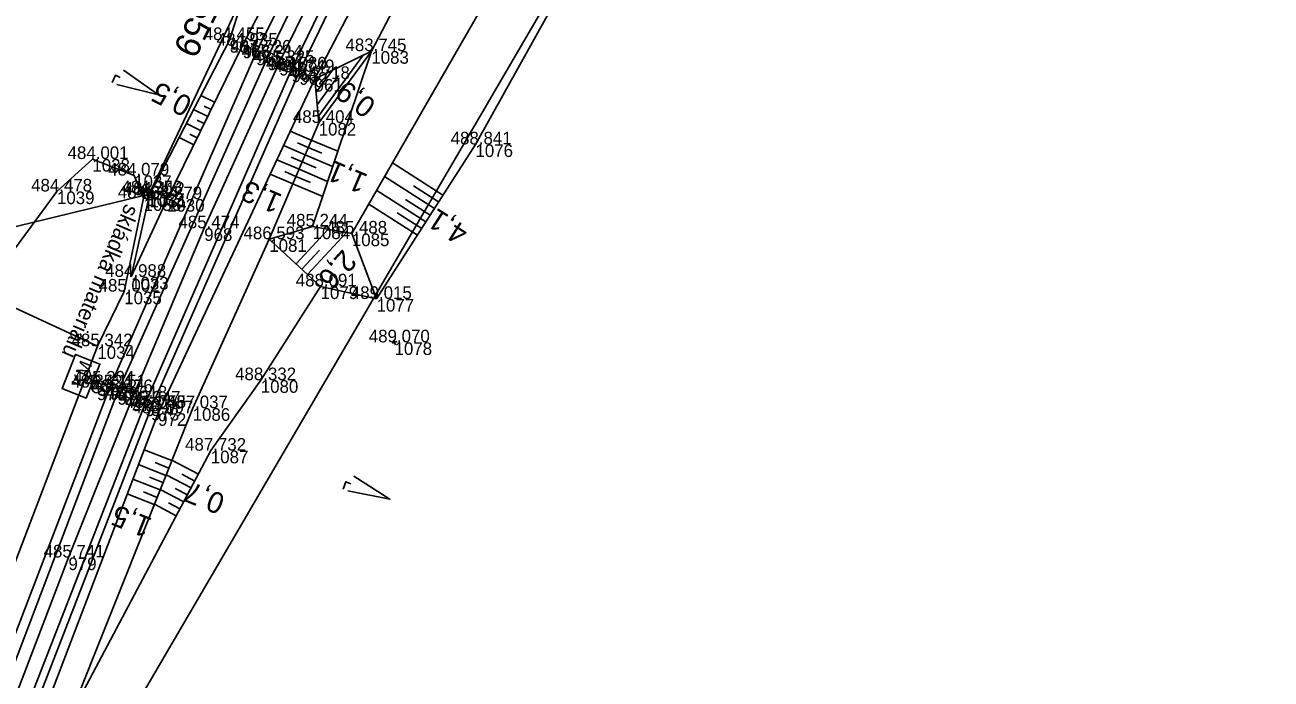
# Model space of a CAD drawing. Extents: x -1234191 to 23050, y -1290331 to -741191.
# Drawn here: x -864749 to -864630.4, y -1101824.3 to -1101762.1 of the extents above; entities that cross this region are included whole.
import ezdxf

# ---------------------------------------------------------------- set-up
doc = ezdxf.new("R2010")
doc.units = 0
for name, color, linetype in [('Vrstva 1', 7, 'Continuous'), ('Vrstva 16', 7, 'Continuous'), ('Vrstva 17', 7, 'Continuous'), ('Vrstva 4', 7, 'Continuous'), ('Vrstva 48', 7, 'Continuous'), ('Vrstva 49', 7, 'Continuous'), ('Vrstva 53', 7, 'Continuous'), ('Vrstva 55', 7, 'Continuous'), ('Vrstva 58', 7, 'Continuous'), ('Vrstva 60', 7, 'Continuous'), ('Vrstva 61', 7, 'Continuous'), ('Vrstva 63', 7, 'Continuous'), ('Vrstva 7', 7, 'Continuous')]:
    doc.layers.add(name, color=color, linetype=linetype)

msp = doc.modelspace()

# ---------------------------------------------------------------- linework, layer by layer
at = {"layer": 'Vrstva 1'}
msp.add_lwpolyline([(-864625.83, -1101604.64), (-864632.37, -1101613.94), (-864638.71, -1101622.96), (-864648.11, -1101636.25), (-864657.16, -1101649.2), (-864666.28, -1101662.55), (-864675, -1101675.77), (-864688.35, -1101697.2), (-864694.86, -1101708.26), (-864703.08, -1101722.89), (-864713.2, -1101742.03), (-864724.78, -1101765.69), (-864731.92, -1101781.42), (-864738.79, -1101797.61), (-864744.84, -1101812.73), (-864750.15, -1101826.67)], dxfattribs=at)
at = {"layer": 'Vrstva 16'}
msp.add_lwpolyline([(-864753.05, -1101787.57), (-864745.93, -1101777.92), (-864742.56, -1101774.83), (-864738.59, -1101776.4), (-864737.69, -1101778.57), (-864739.53, -1101787.44), (-864742.09, -1101792.64), (-864753.05, -1101787.57)], dxfattribs=at)
at = {"layer": 'Vrstva 17'}
msp.add_lwpolyline([(-864742.09, -1101792.64), (-864753.48, -1101822.51), (-864776.28, -1101813.89), (-864776.23, -1101806.92), (-864772.47, -1101806.47), (-864761.61, -1101783.92), (-864753.05, -1101787.57), (-864742.09, -1101792.64)], dxfattribs=at)
at = {"layer": 'Vrstva 4'}
for points in [[(-864519.86, -1101449.67), (-864529.98, -1101464.21), (-864541.15, -1101480.86), (-864562.1, -1101509.93), (-864584.12, -1101541.36), (-864599.09, -1101562.8), (-864627.6, -1101603.54), (-864640.54, -1101621.82), (-864649.94, -1101635.06), (-864659.08, -1101648.08), (-864667.87, -1101661.04), (-864677.15, -1101674.95), (-864690.37, -1101696.12), (-864705.05, -1101722.09), (-864715.24, -1101741.12), (-864726.98, -1101764.71), (-864740.9, -1101796.53), (-864752.22, -1101825.98)], [(-864519.21, -1101450.82), (-864528.78, -1101464.58), (-864540.45, -1101481.18), (-864561.25, -1101510.41), (-864583.51, -1101541.79), (-864598.41, -1101563.39), (-864627, -1101604), (-864639.82, -1101622.15), (-864649.25, -1101635.54), (-864658.35, -1101648.55), (-864667.26, -1101661.71), (-864676.39, -1101675.46), (-864689.53, -1101696.44), (-864704.2, -1101722.32), (-864714.43, -1101741.43), (-864725.9, -1101765.18), (-864740.17, -1101797), (-864751.21, -1101826.06)], [(-864515.46, -1101452.65), (-864525.89, -1101466.54), (-864537.51, -1101483.34), (-864557.4, -1101512.19), (-864580.42, -1101544), (-864595.41, -1101565.08), (-864624.17, -1101605.75), (-864637.15, -1101624.08), (-864646.59, -1101637.49), (-864655.74, -1101650.42), (-864664.67, -1101663.64), (-864673.46, -1101677.15), (-864686.67, -1101698.18), (-864701.37, -1101723.77), (-864711.4, -1101742.82), (-864722.88, -1101766.57), (-864736.98, -1101798.5), (-864748.2, -1101827.47)], [(-864687.3, -1101697.77), (-864702.09, -1101723.56), (-864712.14, -1101742.63), (-864723.61, -1101766.32), (-864737.53, -1101798.09), (-864748.87, -1101827.11)]]:
    msp.add_lwpolyline(points, dxfattribs=at)
at = {"layer": 'Vrstva 48'}
for p, q in [((-864721.09, -1101770.8), (-864716.79, -1101764.94)), ((-864721.29, -1101768.54), (-864719.7, -1101766.38)), ((-864721.19, -1101769.67), (-864719.15, -1101766.9)), ((-864730.93, -1101769.44), (-864732.24, -1101768.79)), ((-864731.59, -1101770.79), (-864732.93, -1101770.13)), ((-864731.26, -1101770.11), (-864731.92, -1101769.79)), ((-864731.92, -1101771.46), (-864732.6, -1101771.13)), ((-864732.26, -1101772.13), (-864733.62, -1101771.46)), ((-864732.59, -1101772.81), (-864733.28, -1101772.47)), ((-864721.73, -1101773.04), (-864723.74, -1101772.19)), ((-864732.92, -1101773.48), (-864734.31, -1101772.79)), ((-864722.32, -1101774.42), (-864724.37, -1101773.54)), ((-864722.02, -1101773.73), (-864723.04, -1101773.3)), ((-864722.03, -1101773.73), (-864720.74, -1101774.27)), ((-864721.73, -1101773.04), (-864719.22, -1101774.1)), ((-864722.9, -1101775.8), (-864725.01, -1101774.9)), ((-864722.61, -1101775.11), (-864723.65, -1101774.67)), ((-864722.32, -1101774.42), (-864719.7, -1101775.53)), ((-864723.2, -1101776.49), (-864724.26, -1101776.03)), ((-864722.9, -1101775.8), (-864720.18, -1101776.96)), ((-864722.61, -1101775.11), (-864721.27, -1101775.68)), ((-864709.21, -1101778.28), (-864714.01, -1101775.21)), ((-864723.49, -1101777.18), (-864725.65, -1101776.26)), ((-864723.49, -1101777.18), (-864720.65, -1101778.39)), ((-864723.2, -1101776.49), (-864721.81, -1101777.08)), ((-864710.02, -1101779.55), (-864714.76, -1101776.51)), ((-864710.83, -1101780.81), (-864715.51, -1101777.82)), ((-864709.62, -1101778.91), (-864712, -1101777.39)), ((-864711.64, -1101782.07), (-864716.26, -1101779.12)), ((-864710.42, -1101780.18), (-864712.78, -1101778.67)), ((-864711.23, -1101781.44), (-864713.56, -1101779.95)), ((-864723.18, -1101784.81), (-864720.14, -1101781.51)), ((-864722.08, -1101785.82), (-864718.39, -1101781.82)), ((-864722.63, -1101785.32), (-864720.95, -1101783.49)), ((-864735.01, -1101803.52), (-864737.63, -1101802.48)), ((-864735.57, -1101804.92), (-864738.17, -1101803.88)), ((-864735.29, -1101804.22), (-864736.6, -1101803.7)), ((-864732.47, -1101804.8), (-864734.99, -1101803.46)), ((-864736.12, -1101806.31), (-864738.71, -1101805.28)), ((-864735.85, -1101805.61), (-864737.14, -1101805.1)), ((-864733.17, -1101806.12), (-864735.55, -1101804.86)), ((-864732.82, -1101805.46), (-864734.04, -1101804.81)), ((-864736.68, -1101807.7), (-864739.24, -1101806.68)), ((-864736.4, -1101807.01), (-864737.69, -1101806.49)), ((-864733.87, -1101807.45), (-864736.11, -1101806.26)), ((-864733.52, -1101806.78), (-864734.68, -1101806.17)), ((-864734.58, -1101808.77), (-864736.66, -1101807.67)), ((-864734.23, -1101808.11), (-864735.31, -1101807.54))]:
    msp.add_line(p, q, dxfattribs=at)
at = {"layer": 'Vrstva 49'}
for p, q in [((-864716.02, -1101764.57), (-864721.41, -1101767.22)), ((-864721.03, -1101771.4), (-864721.41, -1101767.22)), ((-864721.61, -1101781.25), (-864725.73, -1101782.46)), ((-864717.87, -1101781.92), (-864715.52, -1101788.14)), ((-864714.04, -1101792.36), (-864713.57, -1101792.18)), ((-864713.71, -1101792.5), (-864713.9, -1101792.04))]:
    msp.add_line(p, q, dxfattribs=at)
for points in [[(-864608.29, -1101574.15), (-864627.96, -1101602.35), (-864641.19, -1101621.76), (-864650.42, -1101634.87), (-864659.81, -1101647.64), (-864668.78, -1101660.69), (-864677.91, -1101674.27), (-864690.96, -1101696.03), (-864705.69, -1101722.06), (-864716.15, -1101740.71), (-864728.27, -1101764.05), (-864735.46, -1101778.65), (-864738.88, -1101786.04)], [(-864602.66, -1101577.62), (-864622.91, -1101606.2), (-864636.12, -1101624.92), (-864645.23, -1101637.93), (-864654.3, -1101651.46), (-864663.36, -1101664.85), (-864672.25, -1101677.69), (-864685.59, -1101698.89), (-864700.09, -1101724.43), (-864709.49, -1101744.4), (-864721.41, -1101767.22)], [(-864681.43, -1101704.3), (-864674.6, -1101714.6), (-864686.88, -1101738.92), (-864706.11, -1101773.44), (-864715.52, -1101788.14)], [(-864721.61, -1101781.25), (-864717.87, -1101781.92), (-864695.26, -1101742.6), (-864679.05, -1101715.41), (-864686.12, -1101711.46)], [(-864709.19, -1101721.77), (-864717.59, -1101734.9), (-864725.41, -1101750.67), (-864729.51, -1101763.52), (-864737.13, -1101778.23), (-864738.88, -1101786.04)], [(-864695.83, -1101724.55), (-864695.73, -1101727.82), (-864703.69, -1101741.07), (-864716.02, -1101764.57), (-864721.61, -1101781.25)], [(-864725.73, -1101782.46), (-864721.03, -1101771.4), (-864716.02, -1101764.57)], [(-864721.41, -1101767.22), (-864736.31, -1101799.01), (-864747.29, -1101827.72), (-864752.27, -1101843.02), (-864753.16, -1101845.63)], [(-864725.73, -1101782.46), (-864733.02, -1101798.53), (-864744.77, -1101827.99)], [(-864715.52, -1101788.14), (-864720.85, -1101786.95), (-864725.73, -1101782.46)], [(-864720.85, -1101786.95), (-864726.54, -1101795.87), (-864731.29, -1101802.57), (-864744.77, -1101827.99)]]:
    msp.add_lwpolyline(points, dxfattribs=at)
at = {"layer": 'Vrstva 53'}
for p, q in [((-864737.37, -1101778.15), (-864737.33, -1101778.06)), ((-864737.15, -1101778.27), (-864737.11, -1101778.18))]:
    msp.add_line(p, q, dxfattribs=at)
for points in [[(-864422.69, -1101276.3), (-864437.09, -1101317.32), (-864441.47, -1101329.79), (-864449.01, -1101351.28), (-864463.25, -1101415.41), (-864470.37, -1101460.87), (-864497.03, -1101446.94), (-864523.91, -1101470.64), (-864527.06, -1101476.83), (-864532.4, -1101487.35), (-864533.94, -1101490.38), (-864515.88, -1101507.63), (-864533.94, -1101545.96), (-864537.96, -1101552.3), (-864581.14, -1101580.65), (-864642.06, -1101670.62), (-864682.87, -1101731.69), (-864747.95, -1101843.06)], [(-864762.75, -1101843.79), (-864777.75, -1101816.82), (-864776.26, -1101813.6), (-864773.02, -1101806.49), (-864762.79, -1101784.39), (-864737.16, -1101778.19), (-864710.42, -1101721.57), (-864708.98, -1101718.53), (-864693.48, -1101685.72), (-864658.84, -1101633.64), (-864610.89, -1101569.75), (-864608.25, -1101567.3), (-864598.38, -1101557.22), (-864612.32, -1101541.94), (-864597.3, -1101516.39), (-864553.6, -1101491), (-864548.43, -1101484.26), (-864547.6, -1101481.24), (-864525.61, -1101444.95), (-864482.73, -1101377.97), (-864491.31, -1101366.93), (-864446.31, -1101298.75)]]:
    msp.add_lwpolyline(points, dxfattribs=at)
for centre in [(-864737.35, -1101778.1), (-864737.13, -1101778.23)]:
    msp.add_circle(centre, 0.499, dxfattribs=at)
at = {"layer": 'Vrstva 55'}
msp.add_lwpolyline([(-864422.69, -1101276.3), (-864449.01, -1101351.28), (-864463.25, -1101415.41), (-864470.37, -1101460.87), (-864497.03, -1101446.94), (-864523.91, -1101470.64), (-864533.94, -1101490.38), (-864515.88, -1101507.63), (-864533.94, -1101545.96), (-864537.96, -1101552.3), (-864581.14, -1101580.65), (-864642.06, -1101670.62), (-864682.87, -1101731.69), (-864747.95, -1101843.06)], dxfattribs=at)
at = {"layer": 'Vrstva 58'}
for points in [[(-864739.61, -1101766.39), (-864736.27, -1101768.72), (-864740.23, -1101767.75)], [(-864739.92, -1101767.07), (-864740.37, -1101766.86), (-864740.68, -1101767.54)], [(-864717.97, -1101805.71), (-864718.44, -1101805.52), (-864718.71, -1101806.22)], [(-864717.69, -1101805.01), (-864714.26, -1101807.19), (-864718.25, -1101806.4)]]:
    msp.add_lwpolyline(points, dxfattribs=at)
at = {"layer": 'Vrstva 60'}
for p, q in [((-864729.51, -1101763.52), (-864729.51, -1101763.52)), ((-864728.27, -1101764.05), (-864728.27, -1101764.05)), ((-864726.98, -1101764.71), (-864726.98, -1101764.71)), ((-864725.9, -1101765.18), (-864725.9, -1101765.18)), ((-864716.02, -1101764.57), (-864716.02, -1101764.57)), ((-864724.78, -1101765.69), (-864724.78, -1101765.69)), ((-864723.61, -1101766.32), (-864723.61, -1101766.32)), ((-864722.88, -1101766.57), (-864722.88, -1101766.57)), ((-864721.41, -1101767.22), (-864721.41, -1101767.22)), ((-864721.03, -1101771.4), (-864721.03, -1101771.4)), ((-864706.11, -1101773.44), (-864706.11, -1101773.44)), ((-864742.56, -1101774.83), (-864742.56, -1101774.83)), ((-864738.59, -1101776.4), (-864738.59, -1101776.4)), ((-864745.93, -1101777.92), (-864745.93, -1101777.92)), ((-864737.35, -1101778.1), (-864737.35, -1101778.1)), ((-864737.13, -1101778.23), (-864737.13, -1101778.23)), ((-864737.69, -1101778.57), (-864737.69, -1101778.57)), ((-864735.46, -1101778.65), (-864735.46, -1101778.65)), ((-864731.92, -1101781.42), (-864731.92, -1101781.42)), ((-864721.61, -1101781.25), (-864721.61, -1101781.25)), ((-864717.87, -1101781.92), (-864717.87, -1101781.92)), ((-864725.73, -1101782.46), (-864725.73, -1101782.46)), ((-864738.88, -1101786.04), (-864738.88, -1101786.04)), ((-864739.53, -1101787.44), (-864739.53, -1101787.44)), ((-864720.85, -1101786.95), (-864720.85, -1101786.95)), ((-864715.52, -1101788.14), (-864715.52, -1101788.14)), ((-864742.09, -1101792.64), (-864742.09, -1101792.64)), ((-864713.81, -1101792.27), (-864713.81, -1101792.27)), ((-864741.92, -1101796.19), (-864741.92, -1101796.19)), ((-864726.54, -1101795.87), (-864726.54, -1101795.87)), ((-864742.13, -1101796.57), (-864742.13, -1101796.57)), ((-864740.9, -1101796.53), (-864740.9, -1101796.53)), ((-864740.17, -1101797), (-864740.17, -1101797)), ((-864738.79, -1101797.61), (-864738.79, -1101797.61)), ((-864737.53, -1101798.09), (-864737.53, -1101798.09)), ((-864736.98, -1101798.5), (-864736.98, -1101798.5)), ((-864733.02, -1101798.53), (-864733.02, -1101798.53)), ((-864736.31, -1101799.01), (-864736.31, -1101799.01)), ((-864731.29, -1101802.57), (-864731.29, -1101802.57)), ((-864744.84, -1101812.73), (-864744.84, -1101812.73))]:
    msp.add_line(p, q, dxfattribs=at)
at = {"layer": 'Vrstva 7'}
for p, q in [((-864741.92, -1101796.19), (-864742.5, -1101795.96)), ((-864742.15, -1101796.62), (-864742.11, -1101796.52))]:
    msp.add_line(p, q, dxfattribs=at)
msp.add_lwpolyline([(-864743.15, -1101797.58), (-864745.45, -1101796.66), (-864744.16, -1101793.42), (-864741.85, -1101794.34)], close=True, dxfattribs=at)
for centre, radius in [((-864742.13, -1101796.57), 0.5), ((-864738.76, -1101797.53), 0.75)]:
    msp.add_circle(centre, radius, dxfattribs=at)

# ---------------------------------------------------------------- texts
at = {"layer": 'Vrstva 16'}
msp.add_text('skládka materiálu', height=1.5, rotation=246.9926, dxfattribs=at).set_placement((-864739.42, -1101779.01))
at = {"layer": 'Vrstva 48'}
for s, rotation, p in [('0,5', 152.6121, (-864732.93, -1101769.12)), ('0,9', 143.7216, (-864715.44, -1101769.44)), ('1,1', 156.9792, (-864716.24, -1101776.36)), ('1,3', 156.9792, (-864724.38, -1101778.27)), ('4,1', 147.3993, (-864706.64, -1101781.45)), ('2,6', 227.3331, (-864718.71, -1101783.33)), ('0,7', 158.261, (-864729.8, -1101806.84)), ('1,5', 158.261, (-864736.76, -1101809.06))]:
    msp.add_text(s, height=2, rotation=rotation, dxfattribs=at).set_placement(p)
at = {"layer": 'Vrstva 60'}
for s, p in [('967', (-864729.51, -1101764.72)), ('966', (-864728.27, -1101765.25)), ('965', (-864726.98, -1101765.91)), ('964', (-864725.9, -1101766.38)), ('1083', (-864716.02, -1101765.77)), ('959', (-864724.78, -1101766.89)), ('963', (-864723.61, -1101767.52)), ('962', (-864722.88, -1101767.77)), ('961', (-864721.41, -1101768.42)), ('1082', (-864721.03, -1101772.6)), ('1076', (-864706.11, -1101774.64)), ('1038', (-864742.56, -1101776.03)), ('1037', (-864738.59, -1101777.59)), ('1039', (-864745.93, -1101779.12)), ('1032', (-864737.35, -1101779.3)), ('1031', (-864737.13, -1101779.43)), ('1036', (-864737.69, -1101779.77)), ('1030', (-864735.46, -1101779.84)), ('968', (-864731.92, -1101782.62)), ('1084', (-864721.61, -1101782.45)), ('1085', (-864717.87, -1101783.12)), ('1081', (-864725.73, -1101783.66)), ('1033', (-864738.88, -1101787.24)), ('1035', (-864739.53, -1101788.64)), ('1079', (-864720.85, -1101788.15)), ('1077', (-864715.52, -1101789.34)), ('1034', (-864742.09, -1101793.84)), ('1078', (-864713.81, -1101793.47)), ('978', (-864741.92, -1101797.39)), ('1080', (-864726.54, -1101797.07)), ('977', (-864742.13, -1101797.77)), ('976', (-864740.9, -1101797.73)), ('975', (-864740.17, -1101798.2)), ('970', (-864738.79, -1101798.81)), ('974', (-864737.53, -1101799.29)), ('973', (-864736.98, -1101799.7)), ('1086', (-864733.02, -1101799.73)), ('972', (-864736.31, -1101800.21)), ('1087', (-864731.29, -1101803.77)), ('979', (-864744.84, -1101813.93))]:
    msp.add_text(s, height=1.2, dxfattribs=at).set_placement(p)
at = {"layer": 'Vrstva 61'}
for s, p in [('484.455', (-864731.97, -1101763.52)), ('484.935', (-864730.73, -1101764.05)), ('484.726', (-864729.43, -1101764.71)), ('485.214', (-864728.35, -1101765.18)), ('483.745', (-864718.48, -1101764.57)), ('485.325', (-864727.23, -1101765.69)), ('485.080', (-864726.06, -1101766.32)), ('484.749', (-864725.33, -1101766.57)), ('484.718', (-864723.86, -1101767.22)), ('485.404', (-864723.48, -1101771.4)), ('488.841', (-864708.47, -1101773.44)), ('484.001', (-864744.92, -1101774.83)), ('484.079', (-864741.05, -1101776.4)), ('484.478', (-864748.39, -1101777.92)), ('484.324', (-864740.14, -1101778.57)), ('484.353', (-864739.8, -1101778.1)), ('484.412', (-864739.58, -1101778.23)), ('484.879', (-864737.92, -1101778.65)), ('485.474', (-864734.37, -1101781.42)), ('485.244', (-864724.07, -1101781.25)), ('485.488', (-864720.32, -1101781.92)), ('486.593', (-864728.18, -1101782.46)), ('484.988', (-864741.34, -1101786.04)), ('485.002', (-864741.97, -1101787.44)), ('488.091', (-864723.21, -1101786.95)), ('489.015', (-864717.97, -1101788.14)), ('485.342', (-864744.54, -1101792.64)), ('489.070', (-864716.26, -1101792.27)), ('485.204', (-864744.37, -1101796.19)), ('488.332', (-864728.98, -1101795.87)), ('485.424', (-864744.58, -1101796.57)), ('485.151', (-864743.26, -1101796.53)), ('485.476', (-864742.62, -1101797)), ('485.618', (-864741.24, -1101797.61)), ('485.347', (-864739.98, -1101798.09)), ('485.055', (-864739.44, -1101798.5)), ('487.037', (-864735.47, -1101798.53)), ('485.097', (-864738.76, -1101799.01)), ('487.732', (-864733.74, -1101802.57)), ('485.741', (-864747.2, -1101812.73))]:
    msp.add_text(s, height=1.2, dxfattribs=at).set_placement(p)
at = {"layer": 'Vrstva 63'}
msp.add_text('ŽP 559', height=2.4, rotation=243.9214, dxfattribs=at).set_placement((-864730.36, -1101755.03))
at = {"layer": 'Vrstva 7'}
msp.add_text('KM', height=1.247, rotation=68.2032, dxfattribs=at).set_placement((-864743.45, -1101796.67))

doc.saveas('drawing.dxf')
